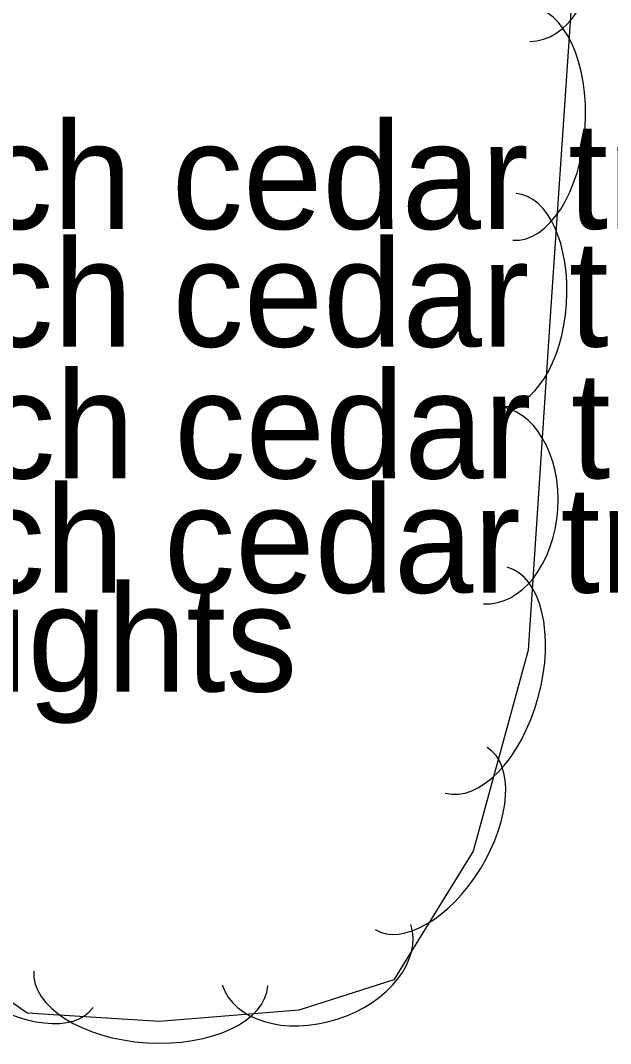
# Model space of a CAD drawing. Extents: x 1802180 to 1804859, y 572524 to 575172.
# Drawn here: x 1803929.32 to 1803956.98, y 573638.34 to 573686.32 of the extents above; entities that cross this region are included whole.
import ezdxf

# ---------------------------------------------------------------- set-up
doc = ezdxf.new("R2010")
doc.units = 0
for name, color, linetype in [('S_TREE', 7, 'Continuous'), ('S_TREE_ANNOT', 7, 'Continuous'), ('S_UTILITY_POLE_ANNOT', 7, 'Continuous')]:
    doc.layers.add(name, color=color, linetype=linetype)

msp = doc.modelspace()

# ---------------------------------------------------------------- linework, layer by layer
at = {"layer": 'S_TREE'}
msp.add_lwpolyline([(1803923.376, 573644.138), (1803922.172, 573665.033), (1803921.121, 573678.513), (1803920.785, 573689.311), (1803922.296, 573697.004), (1803925.835, 573706.859), (1803929.625, 573710.859), (1803936.329, 573712.835), (1803944.717, 573711.92), (1803951.295, 573708.253), (1803955.106, 573700.271), (1803955.331, 573689.955), (1803954.15, 573672.431), (1803953.119, 573656.789), (1803950.544, 573647.369), (1803946.821, 573641.328), (1803942.37, 573639.903), (1803935.817, 573639.379), (1803929.636, 573639.771), (1803923.376, 573644.138)], dxfattribs=at)
for centre, major_axis, ratio in [((1803953.1, 573689.964), (-0.101, 4.64), 0.685311), ((1803952.77, 573681.495), (0.37, 5.483), 0.55008), ((1803952.212, 573673.209), (0.337, 4.996), 0.540699), ((1803951.332, 573663.594), (0.305, 4.631), 0.685311), ((1803950.676, 573655.385), (1.449, 5.301), 0.55008), ((1803948.571, 573647.954), (2.627, 4.262), 0.540699), ((1803928.62, 573642.902), (4.106, -2.865), 0.540699), ((1803943.197, 573642.511), (4.42, 1.415), 0.685311), ((1803935.43, 573641.394), (5.485, -0.347), 0.55008)]:
    msp.add_ellipse(centre, major_axis=major_axis, ratio=ratio, start_param=3.141593, end_param=6.283185, dxfattribs=at)

# ---------------------------------------------------------------- texts
at = {"layer": 'S_TREE_ANNOT'}
for p in [(1803916.712, 573676.537), (1803916.747, 573671.016), (1803916.834, 573664.84), (1803916.349, 573659.479)]:
    msp.add_text('2 inch cedar tree', height=5, dxfattribs=at).set_placement(p)
at = {"layer": 'S_UTILITY_POLE_ANNOT'}
msp.add_text('two lights', height=5, dxfattribs=at).set_placement((1803914.422, 573654.845))

doc.saveas('drawing.dxf')
